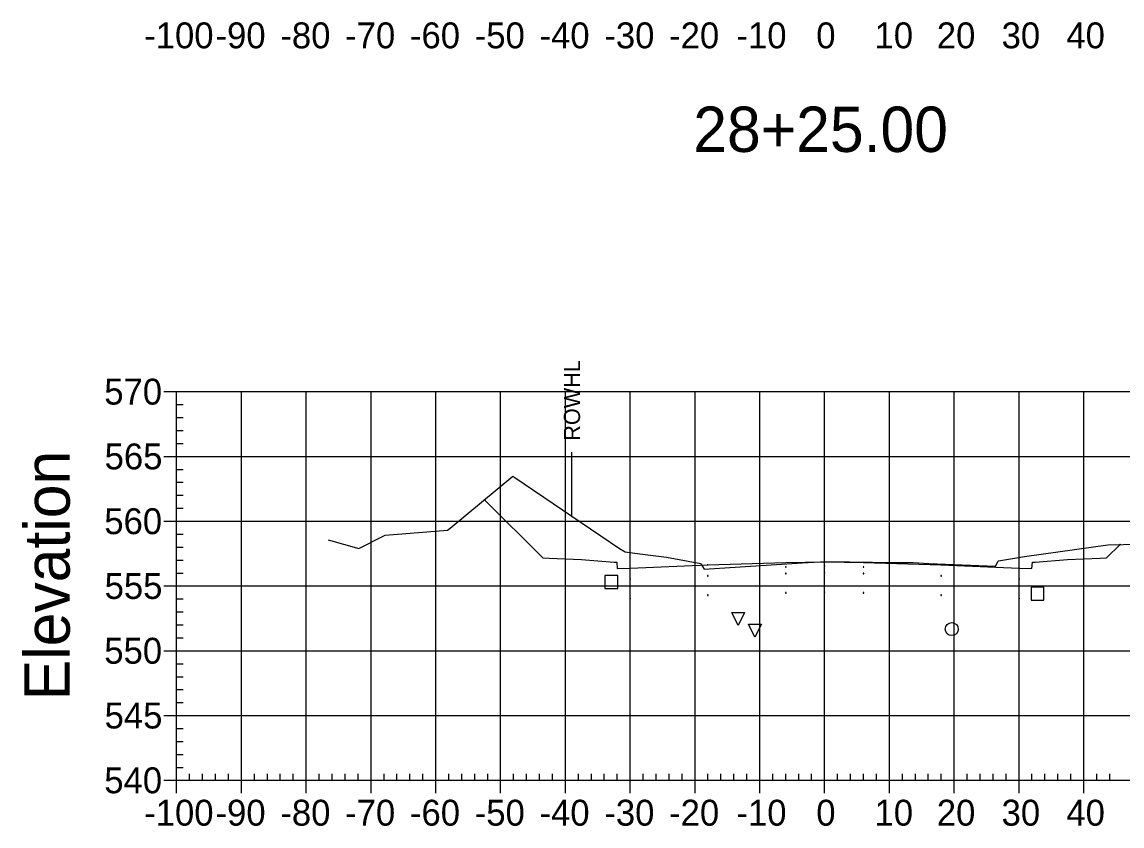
# Model space of a CAD drawing. Extents: x 708103 to 717568, y 374476 to 378707.
# Drawn here: x 710028.1 to 710197.9, y 377537.6 to 377661.7 of the extents above; entities that cross this region are included whole.
import ezdxf

# ---------------------------------------------------------------- set-up
doc = ezdxf.new("R2010")
doc.units = 0
for name, color, linetype in [('1', 7, 'Continuous'), ('10', 7, 'Continuous'), ('13', 7, 'Continuous'), ('14', 7, 'Continuous'), ('22', 7, 'Continuous'), ('4', 7, 'Continuous'), ('57', 7, 'Continuous'), ('60', 7, 'Continuous'), ('Existing', 7, 'Continuous'), ('XS_Right_of_Way', 7, 'Continuous')]:
    doc.layers.add(name, color=color, linetype=linetype)

msp = doc.modelspace()

# ---------------------------------------------------------------- linework, layer by layer
for points in [[(710145.93, 377577.51), (710146.03, 377577.51), (710146.03, 377577.61), (710145.93, 377577.61)], [(710151.93, 377577.63), (710152.03, 377577.63), (710152.03, 377577.73), (710151.93, 377577.73)], [(710157.93, 377577.51), (710158.03, 377577.51), (710158.03, 377577.61), (710157.93, 377577.61)], [(710121.93, 377575.67), (710122.03, 377575.67), (710122.03, 377575.77), (710121.93, 377575.77)], [(710133.93, 377576.15), (710134.03, 377576.15), (710134.03, 377576.25), (710133.93, 377576.25)], [(710145.93, 377576.51), (710146.03, 377576.51), (710146.03, 377576.61), (710145.93, 377576.61)], [(710151.93, 377576.63), (710152.03, 377576.63), (710152.03, 377576.73), (710151.93, 377576.73)], [(710157.93, 377576.51), (710158.03, 377576.51), (710158.03, 377576.61), (710157.93, 377576.61)], [(710169.93, 377576.15), (710170.03, 377576.15), (710170.03, 377576.25), (710169.93, 377576.25)], [(710181.93, 377575.67), (710182.03, 377575.67), (710182.03, 377575.77), (710181.93, 377575.77)], [(710145.93, 377573.51), (710146.03, 377573.51), (710146.03, 377573.61), (710145.93, 377573.61)], [(710151.93, 377573.63), (710152.03, 377573.63), (710152.03, 377573.73), (710151.93, 377573.73)], [(710157.93, 377573.51), (710158.03, 377573.51), (710158.03, 377573.61), (710157.93, 377573.61)], [(710121.93, 377572.67), (710122.03, 377572.67), (710122.03, 377572.77), (710121.93, 377572.77)], [(710133.93, 377573.15), (710134.03, 377573.15), (710134.03, 377573.25), (710133.93, 377573.25)], [(710169.93, 377573.15), (710170.03, 377573.15), (710170.03, 377573.25), (710169.93, 377573.25)], [(710181.93, 377572.67), (710182.03, 377572.67), (710182.03, 377572.77), (710181.93, 377572.77)]]:
    msp.add_lwpolyline(points, close=True)
at = {"layer": '1'}
for points in [[(710138.64, 377568.54), (710137.64, 377570.54), (710139.64, 377570.54)], [(710141.23, 377566.71), (710140.23, 377568.71), (710142.23, 377568.71)]]:
    msp.add_lwpolyline(points, close=True, dxfattribs=at)
at = {"layer": '10'}
msp.add_lwpolyline([(710118.08, 377574.23), (710120.08, 377574.23), (710120.08, 377576.23), (710118.08, 377576.23)], close=True, dxfattribs=at)
at = {"layer": '13'}
msp.add_circle((710171.6, 377567.97), 1, dxfattribs=at)
at = {"layer": '14'}
for points in [[(710099.48, 377587.95), (710099.48, 377588), (710099.48, 377587.95), (710099.43, 377587.95), (710099.48, 377587.95), (710099.48, 377587.9), (710099.48, 377587.95), (710099.53, 377587.95)], [(710197.57, 377581.03), (710197.57, 377581.08), (710197.57, 377581.03), (710197.52, 377581.03), (710197.57, 377581.03), (710197.57, 377580.98), (710197.57, 377581.03), (710197.62, 377581.03)], [(710121.98, 377577.39), (710121.98, 377577.44), (710121.98, 377577.39), (710121.93, 377577.39), (710121.98, 377577.39), (710121.98, 377577.34), (710121.98, 377577.39), (710122.03, 377577.39)], [(710133.98, 377577.87), (710133.98, 377577.92), (710133.98, 377577.87), (710133.93, 377577.87), (710133.98, 377577.87), (710133.98, 377577.82), (710133.98, 377577.87), (710134.03, 377577.87)], [(710151.98, 377578.35), (710151.98, 377578.4), (710151.98, 377578.35), (710151.93, 377578.35), (710151.98, 377578.35), (710151.98, 377578.3), (710151.98, 377578.35), (710152.03, 377578.35)], [(710169.98, 377577.87), (710169.98, 377577.92), (710169.98, 377577.87), (710169.93, 377577.87), (710169.98, 377577.87), (710169.98, 377577.82), (710169.98, 377577.87), (710170.03, 377577.87)], [(710181.98, 377577.39), (710181.98, 377577.44), (710181.98, 377577.39), (710181.93, 377577.39), (710181.98, 377577.39), (710181.98, 377577.34), (710181.98, 377577.39), (710182.03, 377577.39)]]:
    msp.add_lwpolyline(points, dxfattribs=at)
at = {"layer": '22'}
msp.add_lwpolyline([(710099.48, 377587.95), (710108.48, 377578.95), (710109.48, 377578.91), (710114.48, 377578.71), (710119.48, 377578.31), (710119.9, 377578.31), (710119.98, 377577.31), (710121.98, 377577.39), (710133.98, 377577.87), (710145.98, 377578.23), (710151.98, 377578.35), (710157.98, 377578.23), (710169.98, 377577.87), (710181.98, 377577.39), (710183.98, 377577.31), (710184.07, 377578.31), (710184.48, 377578.31), (710189.48, 377578.71), (710194.48, 377578.91), (710195.48, 377578.95), (710197.57, 377581.03)], dxfattribs=at)
at = {"layer": '4'}
msp.add_lwpolyline([(710183.83, 377572.45), (710185.83, 377572.45), (710185.83, 377574.45), (710183.83, 377574.45)], close=True, dxfattribs=at)
at = {"layer": '57'}
for p, q in [((710049.98, 377604.63), (710051.98, 377604.63)), ((710051.98, 377604.63), (710251.98, 377604.63)), ((710051.98, 377544.63), (710051.98, 377604.63)), ((710051.98, 377544.63), (710051.98, 377604.63)), ((710061.98, 377544.63), (710061.98, 377604.63)), ((710071.98, 377544.63), (710071.98, 377604.63)), ((710081.98, 377544.63), (710081.98, 377604.63)), ((710091.98, 377544.63), (710091.98, 377604.63)), ((710101.98, 377544.63), (710101.98, 377604.63)), ((710111.98, 377544.63), (710111.98, 377604.63)), ((710121.98, 377544.63), (710121.98, 377604.63)), ((710131.98, 377544.63), (710131.98, 377604.63)), ((710141.98, 377544.63), (710141.98, 377604.63)), ((710151.98, 377544.63), (710151.98, 377604.63)), ((710161.98, 377544.63), (710161.98, 377604.63)), ((710171.98, 377544.63), (710171.98, 377604.63)), ((710181.98, 377544.63), (710181.98, 377604.63)), ((710191.98, 377544.63), (710191.98, 377604.63)), ((710051.98, 377602.63), (710052.98, 377602.63)), ((710051.98, 377600.63), (710052.98, 377600.63)), ((710051.98, 377598.63), (710052.98, 377598.63)), ((710051.98, 377596.63), (710052.98, 377596.63)), ((710049.98, 377594.63), (710051.98, 377594.63)), ((710051.98, 377594.63), (710251.98, 377594.63)), ((710051.98, 377592.63), (710052.98, 377592.63)), ((710051.98, 377590.63), (710052.98, 377590.63)), ((710051.98, 377588.63), (710052.98, 377588.63)), ((710051.98, 377586.63), (710052.98, 377586.63)), ((710049.98, 377584.63), (710051.98, 377584.63)), ((710051.98, 377584.63), (710251.98, 377584.63)), ((710051.98, 377582.63), (710052.98, 377582.63)), ((710051.98, 377580.63), (710052.98, 377580.63)), ((710051.98, 377578.63), (710052.98, 377578.63)), ((710051.98, 377576.63), (710052.98, 377576.63)), ((710049.98, 377574.63), (710051.98, 377574.63)), ((710051.98, 377574.63), (710251.98, 377574.63)), ((710051.98, 377572.63), (710052.98, 377572.63)), ((710051.98, 377570.63), (710052.98, 377570.63)), ((710051.98, 377568.63), (710052.98, 377568.63)), ((710051.98, 377566.63), (710052.98, 377566.63)), ((710049.98, 377564.63), (710051.98, 377564.63)), ((710051.98, 377564.63), (710251.98, 377564.63)), ((710051.98, 377562.63), (710052.98, 377562.63)), ((710051.98, 377560.63), (710052.98, 377560.63)), ((710051.98, 377558.63), (710052.98, 377558.63)), ((710051.98, 377556.63), (710052.98, 377556.63)), ((710049.98, 377554.63), (710051.98, 377554.63)), ((710051.98, 377554.63), (710251.98, 377554.63)), ((710051.98, 377552.63), (710052.98, 377552.63)), ((710051.98, 377550.63), (710052.98, 377550.63)), ((710051.98, 377548.63), (710052.98, 377548.63)), ((710051.98, 377546.63), (710052.98, 377546.63)), ((710053.98, 377544.63), (710053.98, 377545.63)), ((710055.98, 377544.63), (710055.98, 377545.63)), ((710057.98, 377544.63), (710057.98, 377545.63)), ((710059.98, 377544.63), (710059.98, 377545.63)), ((710063.98, 377544.63), (710063.98, 377545.63)), ((710065.98, 377544.63), (710065.98, 377545.63)), ((710067.98, 377544.63), (710067.98, 377545.63)), ((710069.98, 377544.63), (710069.98, 377545.63)), ((710073.98, 377544.63), (710073.98, 377545.63)), ((710075.98, 377544.63), (710075.98, 377545.63)), ((710077.98, 377544.63), (710077.98, 377545.63)), ((710079.98, 377544.63), (710079.98, 377545.63)), ((710083.98, 377544.63), (710083.98, 377545.63)), ((710085.98, 377544.63), (710085.98, 377545.63)), ((710087.98, 377544.63), (710087.98, 377545.63)), ((710089.98, 377544.63), (710089.98, 377545.63)), ((710093.98, 377544.63), (710093.98, 377545.63)), ((710095.98, 377544.63), (710095.98, 377545.63)), ((710097.98, 377544.63), (710097.98, 377545.63)), ((710099.98, 377544.63), (710099.98, 377545.63)), ((710103.98, 377544.63), (710103.98, 377545.63)), ((710105.98, 377544.63), (710105.98, 377545.63)), ((710107.98, 377544.63), (710107.98, 377545.63)), ((710109.98, 377544.63), (710109.98, 377545.63)), ((710113.98, 377544.63), (710113.98, 377545.63)), ((710115.98, 377544.63), (710115.98, 377545.63)), ((710117.98, 377544.63), (710117.98, 377545.63)), ((710119.98, 377544.63), (710119.98, 377545.63)), ((710123.98, 377544.63), (710123.98, 377545.63)), ((710125.98, 377544.63), (710125.98, 377545.63)), ((710127.98, 377544.63), (710127.98, 377545.63)), ((710129.98, 377544.63), (710129.98, 377545.63)), ((710133.98, 377544.63), (710133.98, 377545.63)), ((710135.98, 377544.63), (710135.98, 377545.63)), ((710137.98, 377544.63), (710137.98, 377545.63)), ((710139.98, 377544.63), (710139.98, 377545.63)), ((710143.98, 377544.63), (710143.98, 377545.63)), ((710145.98, 377544.63), (710145.98, 377545.63)), ((710147.98, 377544.63), (710147.98, 377545.63)), ((710149.98, 377544.63), (710149.98, 377545.63)), ((710153.98, 377544.63), (710153.98, 377545.63)), ((710155.98, 377544.63), (710155.98, 377545.63)), ((710157.98, 377544.63), (710157.98, 377545.63)), ((710159.98, 377544.63), (710159.98, 377545.63)), ((710163.98, 377544.63), (710163.98, 377545.63)), ((710165.98, 377544.63), (710165.98, 377545.63)), ((710167.98, 377544.63), (710167.98, 377545.63)), ((710169.98, 377544.63), (710169.98, 377545.63)), ((710173.98, 377544.63), (710173.98, 377545.63)), ((710175.98, 377544.63), (710175.98, 377545.63)), ((710177.98, 377544.63), (710177.98, 377545.63)), ((710179.98, 377544.63), (710179.98, 377545.63)), ((710183.98, 377544.63), (710183.98, 377545.63)), ((710185.98, 377544.63), (710185.98, 377545.63)), ((710187.98, 377544.63), (710187.98, 377545.63)), ((710189.98, 377544.63), (710189.98, 377545.63)), ((710193.98, 377544.63), (710193.98, 377545.63)), ((710195.98, 377544.63), (710195.98, 377545.63)), ((710049.98, 377544.63), (710051.98, 377544.63)), ((710051.98, 377544.63), (710251.98, 377544.63)), ((710051.98, 377544.63), (710251.98, 377544.63)), ((710051.98, 377542.63), (710051.98, 377544.63)), ((710061.98, 377542.63), (710061.98, 377544.63)), ((710071.98, 377542.63), (710071.98, 377544.63)), ((710081.98, 377542.63), (710081.98, 377544.63)), ((710091.98, 377542.63), (710091.98, 377544.63)), ((710101.98, 377542.63), (710101.98, 377544.63)), ((710111.98, 377542.63), (710111.98, 377544.63)), ((710121.98, 377542.63), (710121.98, 377544.63)), ((710131.98, 377542.63), (710131.98, 377544.63)), ((710141.98, 377542.63), (710141.98, 377544.63)), ((710151.98, 377542.63), (710151.98, 377544.63)), ((710161.98, 377542.63), (710161.98, 377544.63)), ((710171.98, 377542.63), (710171.98, 377544.63)), ((710181.98, 377542.63), (710181.98, 377544.63)), ((710191.98, 377542.63), (710191.98, 377544.63))]:
    msp.add_line(p, q, dxfattribs=at)
at = {"layer": 'Existing'}
msp.add_lwpolyline([(710075.34, 377581.74), (710080.08, 377580.4), (710084.15, 377582.48), (710093.78, 377583.26), (710094.21, 377583.56), (710103.86, 377591.59), (710104.16, 377591.39), (710120.31, 377580.39), (710121.18, 377579.91), (710123.45, 377579.58), (710127.58, 377579.07), (710132.86, 377578.08), (710133.13, 377577.63), (710133.37, 377577.2), (710148.51, 377578.18), (710152.27, 377578.4), (710162.9, 377578.25), (710165.67, 377578.24), (710168.08, 377578.12), (710178.33, 377577.69), (710178.78, 377578.45), (710178.82, 377578.53), (710182.85, 377579.17), (710195.69, 377581), (710200.47, 377581.09)], dxfattribs=at)
at = {"layer": 'XS_Right_of_Way'}
msp.add_line((710112.92, 377595.29), (710112.92, 377585.29), dxfattribs=at)

# ---------------------------------------------------------------- texts
at = {"layer": '1'}
msp.add_text('28+25.00', height=7, dxfattribs=at).set_placement((710131.71, 377641.63))
at = {"layer": '14'}
for p in [(710109.45, 377578.86), (710194.45, 377578.86), (710109.45, 377578.19), (710114.45, 377577.99), (710189.45, 377577.99), (710194.45, 377578.19)]:
    msp.add_text('+', height=0.1, dxfattribs=at).set_placement(p)
at = {"layer": '57'}
for s, p in [('-100', (710046.97, 377657.63)), ('-90', (710057.98, 377657.63)), ('-80', (710067.98, 377657.63)), ('-70', (710077.98, 377657.63)), ('-60', (710087.98, 377657.63)), ('-50', (710097.98, 377657.63)), ('-40', (710107.98, 377657.63)), ('-30', (710117.98, 377657.63)), ('-20', (710127.98, 377657.63)), ('-10', (710138.37, 377657.63)), ('0', (710150.69, 377657.63)), ('10', (710159.68, 377657.63)), ('20', (710169.29, 377657.63)), ('30', (710179.29, 377657.63)), ('40', (710189.29, 377657.63)), ('570', (710040.81, 377602.63)), ('565', (710040.86, 377592.63)), ('560', (710040.81, 377582.63)), ('555', (710040.86, 377572.63)), ('550', (710040.81, 377562.63)), ('545', (710040.86, 377552.63)), ('540', (710040.81, 377542.63)), ('-100', (710046.97, 377537.63)), ('-90', (710057.98, 377537.63)), ('-80', (710067.98, 377537.63)), ('-70', (710077.98, 377537.63)), ('-60', (710087.98, 377537.63)), ('-50', (710097.98, 377537.63)), ('-40', (710107.98, 377537.63)), ('-30', (710117.98, 377537.63)), ('-20', (710127.98, 377537.63)), ('-10', (710138.37, 377537.63)), ('0', (710150.69, 377537.63)), ('10', (710159.68, 377537.63)), ('20', (710169.29, 377537.63)), ('30', (710179.29, 377537.63)), ('40', (710189.29, 377537.63))]:
    msp.add_text(s, height=4, dxfattribs=at).set_placement(p)
at = {"layer": '60'}
msp.add_text('Elevation', height=7, rotation=90, dxfattribs=at).set_placement((710035.48, 377556.99))
at = {"layer": 'XS_Right_of_Way'}
msp.add_text('ROWHL', height=2.5, rotation=90, dxfattribs=at).set_placement((710114.24, 377597.05))

doc.saveas('drawing.dxf')
